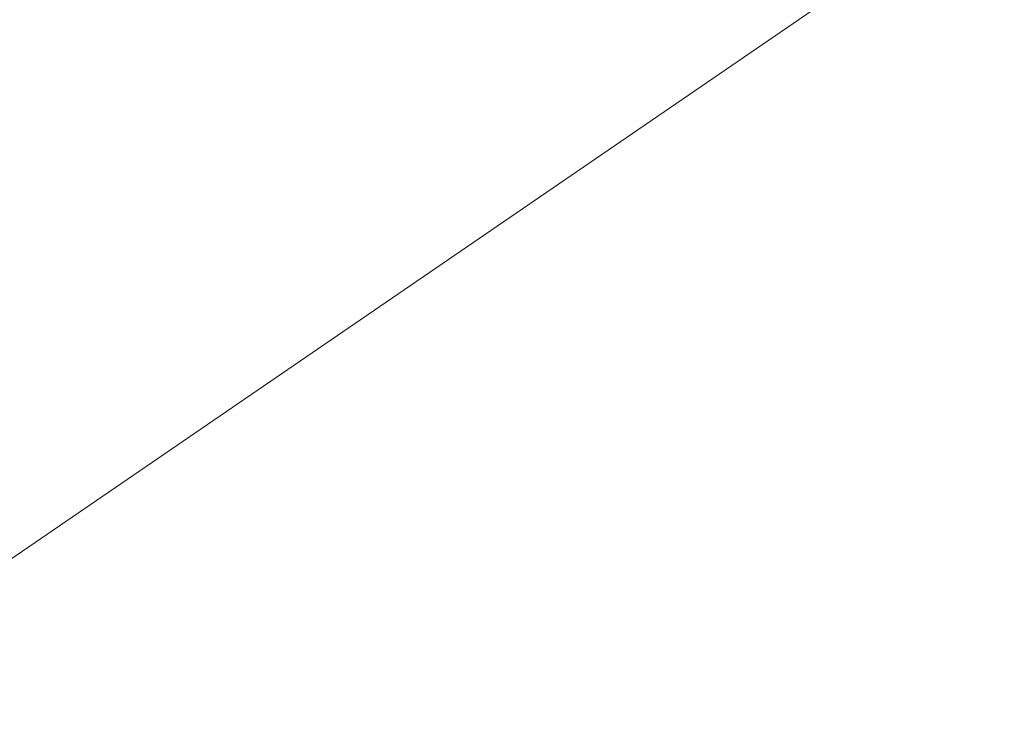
# Model space of a CAD drawing. Header units: millimetres. Extents: x 162876 to 168130, y 402614 to 405602.
# Tile 753 of 1056: x 165496.44 to 165498.16, y 403927.17 to 403928.38. Entities that reach past the tile are written whole.
import ezdxf
from ezdxf import colors
from ezdxf.entities.mleader import LeaderData, LeaderLine
from ezdxf.math import Vec2, Vec3

# ---------------------------------------------------------------- set-up
doc = ezdxf.new("R2010")
doc.units = ezdxf.units.MM
for name, color, linetype, lineweight in [('X-CA190022.004-UO-BGT_Ondergrond$0$GE_367_OWGBerm_groenvoorziening_grasenk_GEM', 253, 'Continuous', 9), ('X-CA190022.004-UO-BGT_Ondergrond$0$GE_541_OWTOever_slootkant_Vlak_GEM', 253, 'Continuous', 9), ('X-CA190022.004-UO-OPB_Opbreek_v0.1$0$V-WE-VH-VERHARDING_TEGEL-A-200', 252, 'Continuous', 18), ('X-CA190022.004-UO-OPB_Opbreek_v0.1$0$X-XX-AL-T25- LEADER ASFALT', 7, 'Continuous', 25)]:
    doc.layers.add(name, color=color, linetype=linetype, lineweight=lineweight)
doc.layers.add('X-CA190022.004-UO-OPB_Opbreek_v0.1$0$V-WE-VH-VERHARDING_ASFALT-A-200 DEKLAAG FREZEN', color=32, linetype='Continuous', lineweight=18, transparency=0.5)
doc.styles.add('X-CA190022.004-UO-OPB_Opbreek_v0.1$0$NLCS-ISO-M200-T25', font='NLCS-ISO.ttf', dxfattribs={"height": 0.5})

msp = doc.modelspace()

# ---------------------------------------------------------------- hatches: boundary and pattern name
at = {"layer": 'X-CA190022.004-UO-OPB_Opbreek_v0.1$0$V-WE-VH-VERHARDING_ASFALT-A-200 DEKLAAG FREZEN'}
h = msp.add_hatch(dxfattribs=at)
h.set_pattern_fill('AVH-ASFALT', color=256, scale=0.5, pattern_type=2)
h.set_pattern_definition([(60, (0, 0), (-0.4330127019, 0.25), []), (120, (0, 0), (-0.4330127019, -0.25), [])])
h.paths.add_polyline_path([(165509.7816, 403931.39), (165512.2576, 403933.865), (165509.6084, 403936.1928), (165509.2789, 403935.8538), (165480.2366, 403905.168, 0.008697), (165475.2467, 403899.7023), (165477.8214, 403897.4324, -0.008776), (165479.1541, 403898.874), (165480.2736, 403900.062), (165495.0276, 403915.726)])
at = {"layer": 'X-CA190022.004-UO-OPB_Opbreek_v0.1$0$V-WE-VH-VERHARDING_TEGEL-A-200'}
h = msp.add_hatch(dxfattribs=at)
h.set_pattern_fill('AVH-TEGEL_300X300_HALFST-SO', color=256, scale=2, pattern_type=2)
h.set_pattern_definition([(0, (0, 0), (0.6, 0.3), [0.6, -0.6]), (90, (0, 0), (-0.6, 4e-17), [])])
edge = h.paths.add_edge_path()
edge.add_line((165468.5105, 403879.8795), (165470.3123, 403879.3785))
edge.add_line((165470.3123, 403879.3785), (165470.3534, 403879.5789))
edge.add_arc((165621.5347, 403843.8199), 155.3528, 166.262853, 166.692372, ccw=False)
edge.add_arc((165501.6692, 403873.13), 31.9558, 144.71918, 166.27624, ccw=False)
edge.add_arc((165508.1583, 403869.4315), 39.396, 137.84681, 145.77908, ccw=False)
edge.add_line((165478.9519, 403895.8707), (165480.0453, 403897.0302))
edge.add_line((165480.0453, 403897.0302), (165509.5157, 403928.2885))
edge.add_line((165509.5157, 403928.2885), (165514.018, 403932.9109))
edge.add_arc((165515.3017, 403931.4049), 1.9789, 52.1378, 130.4467, ccw=False)
edge.add_line((165516.5163, 403932.9672), (165517.0066, 403932.5344))
edge.add_line((165517.0066, 403932.5344), (165524.0861, 403926.2835))
edge.add_line((165524.0861, 403926.2835), (165525.3461, 403927.7242))
edge.add_line((165525.3461, 403927.7242), (165518.0268, 403934.1622))
edge.add_arc((165515.3011, 403931.4806), 3.8237, 44.5335, 128.0137)
edge.add_line((165512.9463, 403934.4931), (165512.2257, 403933.7656))
edge.add_line((165512.2257, 403933.7656), (165509.7504, 403931.2913))
edge.add_line((165509.7504, 403931.2913), (165480.2432, 403899.9641))
edge.add_line((165480.2432, 403899.9641), (165478.005, 403897.5889))
edge.add_arc((165523.1796, 403857.2925), 60.5356, 138.266592, 144.367175)
edge.add_arc((165502.0463, 403872.9997), 34.2112, 145.12798, 166.39015)
edge.add_arc((165598.9048, 403848.731), 134.063, 166.050115, 166.564962)

# ---------------------------------------------------------------- next in the draw order: leaders
at = {"layer": 'X-CA190022.004-UO-OPB_Opbreek_v0.1$0$X-XX-AL-T25- LEADER ASFALT'}
ml = msp.add_multileader_mtext('Standard', dxfattribs=at)
ml.set_content('\\A1;Wegvak 2.16; Fietspad Geerbosch\\PTotaal teervrij:\\PFrezen asfalt 25mm:  273.0m{\\H0.7x;\\S2^ ;\\H1.42857x; }', color=256, style='X-CA190022.004-UO-OPB_Opbreek_v0.1$0$NLCS-ISO-M200-T25')
ml.set_leader_properties(color=256, linetype='ByLayer', lineweight=-1)
ml.build(insert=Vec2(0, 0))
ml.multileader.update_dxf_attribs({"text_left_attachment_type": 5, "text_right_attachment_type": 5, "dogleg_length": 0.5, "arrow_head_size": 0.5})
ctx = ml.context
ctx.base_point, ctx.char_height, ctx.arrow_head_size, ctx.landing_gap_size, ctx.plane_origin, ctx.plane_x_axis, ctx.plane_y_axis = Vec3(165519.4827, 403953.6704), 0.5, 0.5, 0.18, Vec3(165445.8271, 403966.774), Vec3(0.692899, 0.721035), Vec3(-0.721035, 0.692899)
ctx.left_attachment, ctx.right_attachment = 5, 5
notes = []
notes.append((ctx, [(0, (1, 1, 0), (165519.1363, 403953.3099), (0.692899, 0.721035), 0.5, [(1, [(165496.5463, 403920.1721), (165523.5587, 403949.4352)], 0, [])])]))
ctx.mtext.insert, ctx.mtext.text_direction, ctx.mtext.rotation, ctx.mtext.width, ctx.mtext.flow_direction = Vec3(165517.9731, 403955.3708), Vec3(0.692899, 0.721035), 0.805295, 10.216208, 5
ctx.mtext.has_bg_fill, ctx.mtext.bg_color, ctx.mtext.bg_scale_factor, ctx.mtext.bg_transparency, ctx.mtext.use_window_bg_color = 1, -1027028792, 1.5, 0, 1
for ctx, leaders in notes:
    for number, flags, end, landing, length, lines in leaders:
        leader = LeaderData()
        leader.index, (leader.has_last_leader_line, leader.has_dogleg_vector, leader.attachment_direction) = number, flags
        leader.last_leader_point, leader.dogleg_vector, leader.dogleg_length = Vec3(end), Vec3(landing), length
        for number, points, colour, breaks in lines:
            line = LeaderLine()
            line.index, line.vertices, line.color, line.breaks = number, Vec3.list(points), colors.encode_raw_color(colour), breaks
            leader.lines.append(line)
        ctx.leaders.append(leader)

# ---------------------------------------------------------------- next in the draw order: linework, layer by layer
at = {"layer": 'X-CA190022.004-UO-BGT_Ondergrond$0$GE_367_OWGBerm_groenvoorziening_grasenk_GEM', "flags": 128}
msp.add_lwpolyline([(165418.322, 403889.087), (165427.369, 403892.934), (165431.711, 403895.092), (165440.947, 403899.683), (165442.706, 403900.557), (165455.967, 403906.999), (165466.917, 403912.152), (165480.008, 403918.483), (165493.464, 403925.411), (165499.33, 403929.427), (165501.371, 403932.143), (165502.06, 403935.175), (165499.74, 403937.17), (165499.089, 403936.746), (165501.693, 403939.269), (165501.649, 403938.443), (165503.293, 403936.224)], dxfattribs=at)
at = {"layer": 'X-CA190022.004-UO-BGT_Ondergrond$0$GE_541_OWTOever_slootkant_Vlak_GEM', "flags": 128}
msp.add_lwpolyline([(165460.346, 403916.117), (165465.332, 403918.371), (165471.772, 403921.701), (165482.421, 403926.8), (165490.86, 403931.38), (165498.332, 403936.252), (165498.453, 403936.129), (165499.089, 403936.746), (165499.74, 403937.17), (165502.06, 403935.175), (165501.371, 403932.143), (165499.33, 403929.427), (165493.464, 403925.411), (165480.008, 403918.483), (165466.917, 403912.152), (165455.967, 403906.999)], dxfattribs=at)

doc.saveas('drawing.dxf')
